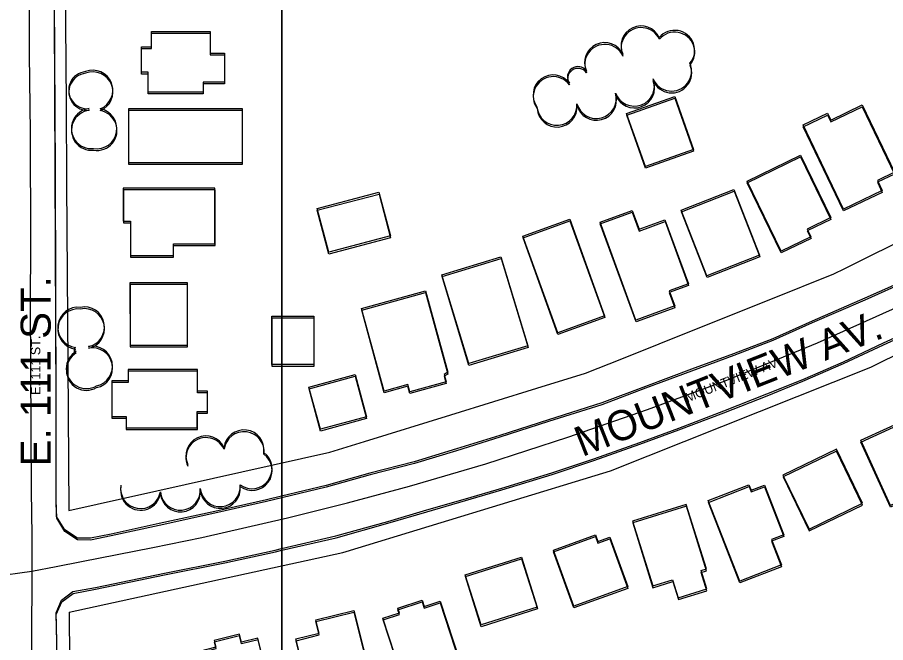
# Model space of a CAD drawing. Extents: x -25029 to 2274964, y -81170 to 687028.
# Drawn here: x 5119.7 to 5553, y -66115.1 to -65803.2 of the extents above; entities that cross this region are included whole.
import ezdxf

# ---------------------------------------------------------------- set-up
doc = ezdxf.new("R2010")
doc.units = 0
for name, color, linetype in [('60', 7, 'Continuous'), ('81911BEA - RW_X_Fee_RW', 7, 'Continuous'), ('BLDG', 7, 'Continuous'), ('GE_X_CL_2000', 7, 'Continuous'), ('ROAD', 7, 'Continuous'), ('ROAD-NAME', 7, 'Continuous'), ('TREES', 7, 'Continuous')]:
    doc.layers.add(name, color=color, linetype=linetype)

msp = doc.modelspace()

# ---------------------------------------------------------------- linework, layer by layer
at = {"layer": '60'}
for points in [[(251.64, -64748.36), (5251.64, -64748.36), (5251.64, -68748.36), (251.64, -68748.36)], [(5251.64, -64748.36), (10251.64, -64748.36), (10251.64, -68748.36), (5251.64, -68748.36)]]:
    msp.add_lwpolyline(points, close=True, dxfattribs=at)
at = {"layer": '81911BEA - RW_X_Fee_RW'}
for points in [[(5143.34, -65726.28), (5143.59, -65766.28), (5143.84, -65806.28), (5144.09, -65846.28), (5144.34, -65886.27), (5144.62, -65931.27), (5144.9, -65976.27), (5145.36, -66049.12)], [(5145.36, -66049.12), (5275.67, -66020.11), (5293.02, -66014.75), (5335.97, -66001.49), (5378.93, -65988.23), (5403.22, -65980.72), (5421.4, -65973.46), (5458.54, -65958.63), (5495.66, -65943.8), (5527.2, -65931.21), (5532.61, -65928.52), (5568.45, -65910.75), (5604.22, -65893), (5646.8, -65871.88)], [(5145.67, -66099.86), (5282.17, -66070.11), (5283.82, -66069.6), (5408.13, -66031.65), (5415.78, -66029.31), (5545.61, -65977.74), (5670.8, -65915.75)], [(5145.67, -66099.86), (5146.42, -66219.85), (5147.19, -66343.78)]]:
    msp.add_lwpolyline(points, dxfattribs=at)
at = {"layer": 'BLDG'}
for p, q in [((5251.59, -65952.29), (5267.62, -65952.29)), ((5251.64, -65953.15), (5267.67, -65953.15))]:
    msp.add_line(p, q, dxfattribs=at)
for points in [[(5215.95, -65821.1), (5223.07, -65821.1), (5223.07, -65835.53), (5212.46, -65835.53), (5212.46, -65840.56), (5184.96, -65840.56), (5184.96, -65830.63), (5181.7, -65830.63), (5181.7, -65817.87), (5186.6, -65817.87), (5186.6, -65810.25), (5215.95, -65810.25)], [(5216.02, -65821.95), (5223.14, -65821.95), (5223.14, -65836.38), (5212.53, -65836.38), (5212.53, -65841.41), (5185.03, -65841.41), (5185.03, -65831.48), (5181.77, -65831.48), (5181.77, -65818.72), (5186.67, -65818.72), (5186.67, -65811.1), (5216.02, -65811.1)], [(5447.79, -65842.65), (5457.12, -65869.11), (5433.1, -65877.57), (5423.77, -65851.11)], [(5447.86, -65843.53), (5457.18, -65869.99), (5433.16, -65878.45), (5423.84, -65851.99)], [(5523.95, -65851.05), (5525.57, -65854.42), (5541.27, -65846.9), (5557.39, -65880.49), (5548.86, -65884.58), (5551.28, -65889.61), (5531.96, -65898.87), (5511.82, -65856.87)], [(5524.02, -65851.94), (5525.64, -65855.31), (5541.34, -65847.79), (5557.45, -65881.38), (5548.92, -65885.47), (5551.34, -65890.5), (5532.02, -65899.76), (5511.89, -65857.76)], [(5175.18, -65875.58), (5232.05, -65875.58), (5232.04, -65848.81), (5175.17, -65848.81)], [(5175.24, -65876.43), (5232.11, -65876.43), (5232.11, -65849.66), (5175.24, -65849.66)], [(5510.43, -65871.96), (5525.59, -65903.1), (5513.85, -65908.82), (5515.7, -65912.61), (5500.87, -65919.83), (5483.86, -65884.9)], [(5510.49, -65872.85), (5525.65, -65903.99), (5513.91, -65909.71), (5515.76, -65913.5), (5500.93, -65920.72), (5483.92, -65885.79)], [(5172.6, -65904.9), (5176.14, -65904.9), (5176.14, -65922.02), (5197.65, -65922.02), (5197.65, -65916.23), (5218.36, -65916.23), (5218.36, -65888.47), (5172.6, -65888.47)], [(5172.66, -65905.75), (5176.2, -65905.75), (5176.2, -65922.87), (5197.71, -65922.87), (5197.71, -65917.08), (5218.42, -65917.08), (5218.42, -65889.32), (5172.66, -65889.32)], [(5300.19, -65890.47), (5305.93, -65912.27), (5275.08, -65920.4), (5269.34, -65898.6)], [(5300.25, -65891.33), (5305.99, -65913.13), (5275.14, -65921.26), (5269.4, -65899.46)], [(5477.32, -65889.09), (5490.11, -65921.79), (5463.82, -65932.07), (5451.03, -65899.36)], [(5477.38, -65889.97), (5490.17, -65922.68), (5463.88, -65932.95), (5451.09, -65900.24)], [(5426.52, -65899.52), (5429.96, -65908.9), (5442.89, -65904.16), (5454.58, -65936.05), (5444.95, -65939.58), (5447.73, -65947.16), (5428.39, -65954.24), (5410.48, -65905.4)], [(5426.58, -65900.4), (5430.02, -65909.78), (5442.95, -65905.04), (5454.64, -65936.93), (5445, -65940.46), (5447.78, -65948.04), (5428.44, -65955.12), (5410.54, -65906.28)], [(5395.39, -65903.88), (5412.77, -65952.12), (5389.42, -65960.54), (5372.04, -65912.29)], [(5395.45, -65904.75), (5412.82, -65953), (5389.47, -65961.41), (5372.1, -65913.16)], [(5361.05, -65922.66), (5374.5, -65966.98), (5345.05, -65975.91), (5331.6, -65931.59)], [(5361.11, -65923.53), (5374.55, -65967.85), (5345.1, -65976.78), (5331.66, -65932.46)], [(5175.94, -65935.56), (5175.95, -65966.66), (5204.6, -65966.66), (5204.59, -65935.56)], [(5176, -65936.41), (5176, -65967.51), (5204.65, -65967.51), (5204.65, -65936.41)], [(5323.39, -65939.61), (5334.51, -65980.26), (5332.63, -65981.35), (5333.64, -65985.04), (5315.55, -65990), (5314.56, -65986.37), (5302.78, -65989.59), (5291.5, -65948.35)], [(5323.44, -65940.48), (5334.56, -65981.13), (5332.68, -65982.22), (5333.69, -65985.91), (5315.6, -65990.86), (5314.61, -65987.23), (5302.83, -65990.45), (5291.55, -65949.21)], [(5174.97, -65984.5), (5166.81, -65984.5), (5166.81, -66002.26), (5174.04, -66002.26), (5174.04, -66007.93), (5209.52, -66007.93), (5209.52, -65999.81), (5214.57, -65999.81), (5214.57, -65989.6), (5209.61, -65989.6), (5209.61, -65978.79), (5174.97, -65978.79)], [(5175.02, -65985.35), (5166.86, -65985.35), (5166.86, -66003.11), (5174.09, -66003.11), (5174.09, -66008.78), (5209.57, -66008.78), (5209.57, -66000.66), (5214.62, -66000.66), (5214.62, -65990.45), (5209.66, -65990.45), (5209.66, -65979.64), (5175.02, -65979.64)], [(5288.22, -65981.37), (5293.97, -66002.39), (5270.99, -66008.69), (5265.23, -65987.67)], [(5288.27, -65982.23), (5294.02, -66003.25), (5271.04, -66009.55), (5265.28, -65988.53)], [(5566.95, -66002.1), (5581.81, -66034.63), (5555.4, -66046.69), (5540.54, -66014.17)], [(5567, -66003), (5581.85, -66035.53), (5555.44, -66047.58), (5540.59, -66015.06)], [(5514.79, -66058.46), (5541.47, -66045.56), (5528.44, -66018.62), (5501.77, -66031.52)], [(5514.83, -66059.35), (5541.51, -66046.45), (5528.49, -66019.51), (5501.81, -66032.41)], [(5484.81, -66036.32), (5485.87, -66039.03), (5492.47, -66036.46), (5502.12, -66061.26), (5496.06, -66063.62), (5501, -66076.32), (5480.17, -66084.44), (5464.51, -66044.24)], [(5484.85, -66037.21), (5485.91, -66039.92), (5492.51, -66037.35), (5502.16, -66062.15), (5496.1, -66064.51), (5501.04, -66077.21), (5480.21, -66085.32), (5464.55, -66045.12)], [(5426.76, -66054.44), (5436.85, -66086.79), (5446.72, -66083.72), (5449.53, -66092.72), (5463.75, -66088.29), (5460.91, -66079.18), (5463.57, -66078.35), (5453.52, -66046.1)], [(5426.8, -66055.32), (5436.89, -66087.67), (5446.76, -66084.6), (5449.57, -66093.6), (5463.79, -66089.17), (5460.95, -66080.06), (5463.61, -66079.23), (5453.56, -66046.98)], [(5408.16, -66061.31), (5409.36, -66064.61), (5415.33, -66062.45), (5424.28, -66087.12), (5397.35, -66096.9), (5387.2, -66068.93)], [(5408.2, -66062.19), (5409.4, -66065.49), (5415.37, -66063.33), (5424.32, -66088), (5397.39, -66097.77), (5387.24, -66069.8)], [(5371.27, -66072.42), (5379.17, -66097.4), (5351.18, -66106.25), (5343.27, -66081.27)], [(5371.31, -66073.29), (5379.21, -66098.27), (5351.21, -66107.12), (5343.31, -66082.14)], [(5310.39, -66100.17), (5309.62, -66097.83), (5321.69, -66093.87), (5322.72, -66096.99), (5330.72, -66094.38), (5340.54, -66124.39), (5331.52, -66127.34), (5330.42, -66123.99), (5311.16, -66130.3), (5302.18, -66102.85)], [(5310.43, -66101.03), (5309.66, -66098.69), (5321.73, -66094.74), (5322.76, -66097.86), (5330.76, -66095.25), (5340.57, -66125.26), (5331.55, -66128.21), (5330.45, -66124.86), (5311.19, -66131.16), (5302.22, -66103.71)], [(5270.29, -66110.35), (5268.63, -66103.74), (5287.67, -66098.97), (5297.11, -66136.63), (5289.75, -66138.47), (5289.08, -66135.8), (5265.87, -66141.62), (5258.77, -66113.24)], [(5270.32, -66111.21), (5268.66, -66104.6), (5287.71, -66099.83), (5297.14, -66137.49), (5289.78, -66139.33), (5289.11, -66136.66), (5265.9, -66142.48), (5258.8, -66114.1)], [(5231.18, -66148.15), (5232.5, -66153.52), (5243.75, -66150.74), (5242.5, -66145.65), (5247.58, -66144.4), (5239.81, -66112.81), (5231.61, -66114.84), (5230.62, -66110.82), (5217.92, -66113.95), (5218.76, -66117.38), (5210.4, -66119.43), (5218.25, -66151.33)], [(5231.21, -66149), (5232.53, -66154.37), (5243.78, -66151.6), (5242.53, -66146.51), (5247.61, -66145.26), (5239.84, -66113.67), (5231.64, -66115.69), (5230.65, -66111.67), (5217.95, -66114.8), (5218.79, -66118.23), (5210.43, -66120.28), (5218.28, -66152.18)]]:
    msp.add_lwpolyline(points, close=True, dxfattribs=at)
for points in [[(5251.59, -65976.44), (5246.79, -65976.44), (5246.79, -65952.29), (5251.59, -65952.29)], [(5267.62, -65952.29), (5267.62, -65976.44), (5251.59, -65976.44)], [(5251.64, -65977.3), (5246.84, -65977.3), (5246.84, -65953.15), (5251.64, -65953.15)], [(5267.67, -65953.15), (5267.67, -65977.3), (5251.64, -65977.3)]]:
    msp.add_lwpolyline(points, dxfattribs=at)
at = {"layer": 'GE_X_CL_2000'}
for points in [[(5125.14, -65700.91), (5125.05, -65741.43), (5125.58, -65772.78), (5125.71, -65821.6), (5126.17, -65860.59), (5126.27, -65915.73), (5126.1, -65947.14), (5126.59, -66039.36), (5126.98, -66061.57), (5126.97, -66079.42)], [(5126.97, -66079.42), (5139.03, -66077.09), (5151.68, -66074.54), (5187.31, -66067.7), (5211.74, -66062.56), (5254.55, -66052.79), (5284.44, -66045.31), (5315.42, -66036.98), (5353.56, -66025.94), (5394.39, -66012.63), (5434.13, -65998.85), (5472.99, -65984.52), (5519.05, -65965.55), (5572.65, -65941.4), (5611.13, -65922.46), (5653.57, -65900.97), (5704.38, -65872.87), (5731.1, -65858.61), (5763.6, -65842.01)], [(5107.67, -66082.06), (5126.97, -66079.42)], [(5126.97, -66079.42), (5126.7, -66149.12), (5127.36, -66206.19), (5127.6, -66226.77), (5127.78, -66265.27), (5128.06, -66355.87), (5128.1, -66368.14)]]:
    msp.add_lwpolyline(points, dxfattribs=at)
at = {"layer": 'ROAD'}
for points in [[(5251.6, -66042.03), (5243.99, -66043.88), (5218.23, -66049.73), (5190.47, -66055.74), (5166.51, -66060.9), (5156.21, -66063.04), (5149.73, -66063), (5143.39, -66058.85), (5139.33, -66052.17), (5139.1, -66043.18), (5139.14, -65995.64), (5138.64, -65879.24), (5138.05, -65763.8)], [(5251.64, -66042.89), (5244.03, -66044.74), (5218.27, -66050.58), (5190.51, -66056.59), (5166.55, -66061.75), (5156.25, -66063.89), (5149.77, -66063.84), (5143.43, -66059.69), (5139.37, -66053.01), (5139.14, -66044.02), (5139.19, -65996.48), (5138.7, -65880.08), (5138.13, -65764.64)], [(5564.05, -65933.81), (5542.6, -65943.33), (5516.29, -65954.75), (5496.69, -65963.52), (5477.12, -65971.02), (5456.14, -65978.74), (5433.15, -65987.33), (5411.38, -65995.55), (5384.74, -66003.96), (5360.48, -66011.81), (5338.81, -66018.5), (5317.79, -66024.87), (5295.68, -66030.59), (5273.76, -66036.63), (5251.6, -66042.03)], [(5564.11, -65934.71), (5542.65, -65944.22), (5516.34, -65955.64), (5496.74, -65964.41), (5477.17, -65971.9), (5456.19, -65979.62), (5433.2, -65988.21), (5411.43, -65996.43), (5384.79, -66004.83), (5360.53, -66012.68), (5338.86, -66019.37), (5317.83, -66025.74), (5295.72, -66031.45), (5273.8, -66037.49), (5251.64, -66042.89)], [(5251.6, -66068.18), (5278.72, -66061.87), (5304.57, -66054.62), (5324.05, -66048.91), (5343.39, -66043.34), (5361.51, -66038.07), (5386.48, -66030.36), (5407.38, -66023.39), (5430.29, -66015.25), (5449.73, -66008.08), (5472.27, -65999.55), (5493.78, -65991.06), (5511.68, -65983.86), (5531.91, -65974.97), (5551.9, -65965.63), (5575.05, -65955.11)], [(5251.64, -66069.04), (5278.76, -66062.73), (5304.61, -66055.48), (5324.09, -66049.78), (5343.43, -66044.21), (5361.55, -66038.94), (5386.52, -66031.23), (5407.42, -66024.27), (5430.34, -66016.13), (5449.78, -66008.96), (5472.32, -66000.43), (5493.83, -65991.95), (5511.73, -65984.75), (5531.96, -65975.86), (5551.95, -65966.52), (5575.1, -65956.01)], [(5140.5, -66171.08), (5139.24, -66106.38), (5139.14, -66100.22), (5141.82, -66093.85), (5147.48, -66089.65), (5158.74, -66087.52), (5193.19, -66080.42), (5223.26, -66074.46), (5248.44, -66068.92), (5251.6, -66068.18)], [(5140.53, -66171.92), (5139.27, -66107.22), (5139.18, -66101.06), (5141.86, -66094.69), (5147.52, -66090.49), (5158.78, -66088.37), (5193.23, -66081.27), (5223.3, -66075.31), (5248.48, -66069.78), (5251.64, -66069.04)]]:
    msp.add_lwpolyline(points, dxfattribs=at)
at = {"layer": 'TREES'}
for centre, radius, start, end in [((5430.95, -65817.47), 10, 24.7256, 204.7256), ((5431.02, -65818.35), 10, 24.7186, 204.7186), ((5447.7, -65819.71), 10, 320.0294, 140.0294), ((5447.76, -65820.59), 10, 320.0224, 140.0224), ((5412.78, -65825.83), 10, 24.7256, 204.7256), ((5412.85, -65826.71), 10, 24.7186, 204.7186), ((5446.15, -65830.03), 10, 202.9468, 22.9468), ((5154.66, -65839.51), 9.27, 95.7984, 275.7984), ((5154.72, -65840.36), 9.27, 95.7914, 275.7914), ((5157.39, -65839.59), 10, 291.4957, 111.4957), ((5157.45, -65840.44), 10, 291.4887, 111.4887), ((5399.43, -65833.01), 5.21, 35.0862, 215.0862), ((5399.5, -65833.89), 5.21, 35.0792, 215.0792), ((5446.22, -65830.92), 10, 202.9398, 22.9398), ((5387.09, -65841.91), 10, 36.1572, 216.1572), ((5387.16, -65842.79), 10, 36.1502, 216.1502), ((5427.61, -65837.52), 10, 201.0203, 21.0203), ((5427.67, -65838.4), 10, 201.0133, 21.0133), ((5408.62, -65843.7), 10, 195.0772, 15.0772), ((5408.68, -65844.58), 10, 195.0702, 15.0702), ((5388.99, -65847.06), 10, 184.3104, 4.3104), ((5389.05, -65847.94), 10, 184.3034, 4.3034), ((5156.68, -65858.68), 10, 96.1913, 276.1913), ((5156.74, -65859.53), 10, 96.1843, 276.1843), ((5159.4, -65858.75), 10, 260.5089, 80.5089), ((5159.46, -65859.61), 10, 260.5019, 80.5019), ((5149.99, -65957.86), 10.08, 83.2749, 262.6501), ((5153.18, -65957.65), 10, 281.6041, 101.6041), ((5150.04, -65958.71), 10.08, 83.2679, 262.6431), ((5153.23, -65958.5), 10, 281.5971, 101.5971), ((5154.16, -65978.4), 10, 120.2216, 300.2216), ((5148.99, -65968.79), 0.977, 107.1222, 278.2629), ((5149.03, -65969.64), 0.977, 107.1152, 278.2559), ((5157.19, -65977.24), 10, 281.5443, 101.5443), ((5157.24, -65978.09), 10, 281.5373, 101.5373), ((5154.2, -65979.25), 10, 120.2146, 300.2146), ((5213.83, -66021.98), 10, 25.0287, 205.0287), ((5213.87, -66022.84), 10, 25.0217, 205.0217), ((5232.82, -66018.99), 10, 352.8883, 172.8883), ((5232.86, -66019.85), 10, 352.8813, 172.8813), ((5236.84, -66028.3), 10, 233.8594, 53.8594), ((5236.88, -66029.16), 10, 233.8524, 53.8524), ((5181.24, -66038.21), 10, 170.3776, 350.3776), ((5181.28, -66039.06), 10, 170.3706, 350.3706), ((5201.06, -66039), 10, 185.0205, 5.0205), ((5201.1, -66039.86), 10, 185.0135, 5.0135), ((5220.98, -66037.25), 10, 185.0266, 5.0266), ((5221.02, -66038.11), 10, 185.0196, 5.0196)]:
    msp.add_arc(centre, radius, start, end, dxfattribs=at)

# ---------------------------------------------------------------- texts
at = {"layer": 'ROAD-NAME'}
for s, height, rotation, p in [('E. 111 ST.', 15, 90, (5136.39, -66027.12)), ('MOUNTVIEW AV.', 15, 21.575, (5401.53, -66022.55)), ('E. 111 ST.', 4.68, 90.007, (5131.18, -65991.54)), ('MOUNTVIEW AV.', 4.68, 21.582, (5454.06, -65995.33))]:
    msp.add_text(s, height=height, rotation=rotation, dxfattribs=at).set_placement(p)

doc.saveas('drawing.dxf')
